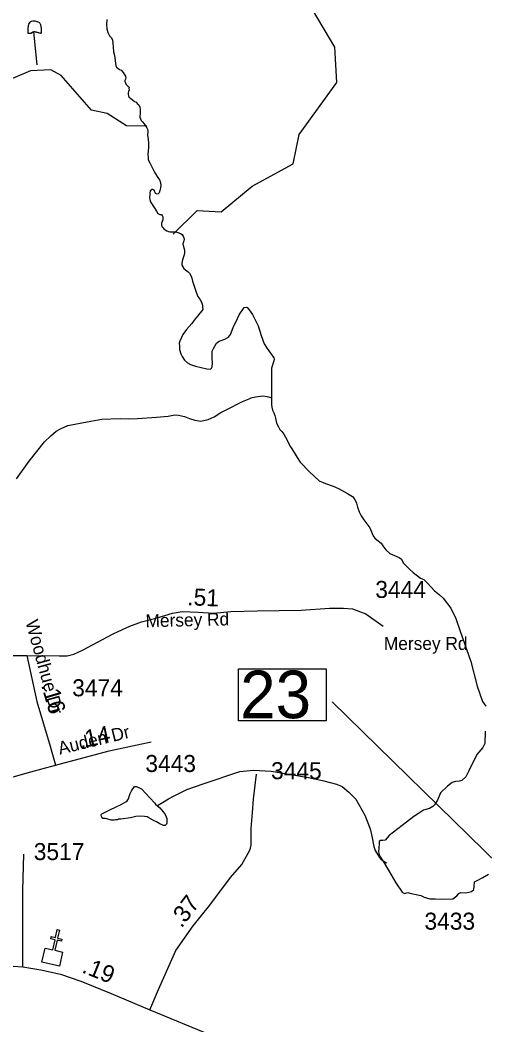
# Model space of a CAD drawing. Extents: x 1662474 to 1856135, y 779280 to 917889.
# Drawn here: x 1760327 to 1763739, y 791226 to 798611 of the extents above; entities that cross this region are included whole.
import ezdxf

# ---------------------------------------------------------------- set-up
doc = ezdxf.new("R2010")
doc.units = 0
for name, color, linetype in [('Exist Cultural Church CELL', 7, 'Continuous'), ('Exist Hydrographic Creek Single Shore', 7, 'Continuous'), ('Exist Hydrographic Misc Water Feature', 7, 'Continuous'), ('Exist Hydrographic Pond Under 1500 Sq Ft', 7, 'Continuous'), ('Exist Road Non-System Type 51 Label', 7, 'Continuous'), ('Exist Road Primary NC Attributed', 7, 'Continuous'), ('Exist Road Primary NC Mileage Hundredths English Label', 7, 'Continuous'), ('Exist Road Secondary Mileage Hundredths English Label', 7, 'Continuous'), ('Exist Road Secondary Mileage Tenths English Label', 7, 'Continuous'), ('Exist Road Secondary Structure Standard Bridge Number Label', 7, 'Continuous'), ('Exist Road Secondary Type 51 Attributed', 7, 'Continuous'), ('Exist Road Secondary Type 51 Label', 7, 'Continuous'), ('Exist Road Secondary Type 51 Number Label', 7, 'Continuous')]:
    doc.layers.add(name, color=color, linetype=linetype)

msp = doc.modelspace()

# ---------------------------------------------------------------- linework, layer by layer
at = {"layer": 'Exist Cultural Church CELL'}
msp.add_lwpolyline([(1760511.2, 791790), (1760566.8, 791777.6), (1760583.5, 791851.9), (1760552.3, 791858.9), (1760555.8, 791874.5), (1760587, 791867.5), (1760600.3, 791926.1), (1760615.9, 791922.6), (1760602.7, 791863.9), (1760633.9, 791856.9), (1760630.4, 791841.3), (1760599.2, 791848.4), (1760582.4, 791774.1), (1760638.6, 791761.3), (1760615.2, 791657.4), (1760487.8, 791686.2)], close=True, dxfattribs=at)
at = {"layer": 'Exist Hydrographic Creek Single Shore'}
for points in [[(1760962.9, 798616.2), (1760962.1, 798579.8), (1760963.9, 798545.7), (1760970.5, 798518.6), (1760982.5, 798494.5), (1760998.2, 798479.5), (1761005.6, 798463.8), (1761008.8, 798442), (1761010.9, 798411), (1761013.5, 798376.6), (1761019.2, 798350.9), (1761030, 798273.5), (1761034.5, 798263.8), (1761044, 798256.9), (1761057.1, 798248.6), (1761068.9, 798241.5), (1761082.8, 798226.2), (1761092, 798213.6), (1761099.9, 798198.9)], [(1761099.9, 798198.9), (1761103.5, 798186.6), (1761102, 798175.3), (1761097.2, 798165.6), (1761096.8, 798159.1), (1761100.6, 798148.8), (1761105.1, 798137.2), (1761112.5, 798129.4), (1761121.6, 798122.1), (1761126.9, 798117.3), (1761126.6, 798108.9), (1761126.9, 798096.9), (1761124.2, 798085.6), (1761119.5, 798073), (1761119.8, 798064.6), (1761123, 798054.1), (1761129, 798040.9), (1761136.9, 798035.7), (1761152.1, 798023.9), (1761167.4, 798012.9), (1761178.6, 798007.4), (1761187.8, 797997.9), (1761198.2, 797987.1), (1761205.6, 797970.6), (1761208, 797957.2), (1761208.8, 797938.6), (1761208.2, 797922.6), (1761207, 797907.1), (1761206.1, 797896.1), (1761210.1, 797884), (1761216.1, 797873), (1761225.4, 797862.8), (1761239.2, 797847.5), (1761258.4, 797819.9), (1761262.9, 797807.9), (1761264.1, 797794.8), (1761262.9, 797763), (1761264.1, 797750.7), (1761266.8, 797733.9), (1761270.2, 797707.6), (1761269.9, 797673.8), (1761268.4, 797649.4), (1761265.5, 797622.6), (1761267.2, 797603.2), (1761267.6, 797582.4), (1761278.9, 797560.6), (1761315.9, 797487.4), (1761339, 797454.9), (1761351.2, 797436.5), (1761357.4, 797416.8), (1761360.8, 797396.1), (1761358.6, 797377.2), (1761353.9, 797358.6), (1761347.4, 797340.2), (1761341.6, 797333.6), (1761332.9, 797332.3), (1761322.4, 797335.7), (1761317.8, 797342.6), (1761315.1, 797353.8), (1761311.1, 797361.9), (1761302, 797365.4), (1761291.8, 797365.4), (1761286.8, 797359.9), (1761282.8, 797352.2), (1761280.8, 797342.2), (1761279.4, 797326.8), (1761277.5, 797307.1), (1761279.4, 797292.7), (1761285.4, 797275.6), (1761327.4, 797205.6), (1761339.5, 797189.2), (1761353.9, 797182.4), (1761365.2, 797181.4), (1761370.5, 797175.4), (1761375.8, 797164.9), (1761375.8, 797152.8), (1761373.9, 797141.5), (1761370.5, 797131), (1761366, 797118.9), (1761365.2, 797105.6), (1761368.6, 797094.5), (1761375.1, 797085.1), (1761382.5, 797077.7), (1761393, 797068.5), (1761403.5, 797062), (1761416.1, 797056.8), (1761426.6, 797053.8), (1761469.4, 797053.3), (1761484.6, 797050.7), (1761503.8, 797041.8), (1761516.4, 797034.9), (1761524, 797023.4), (1761529.5, 797009.2), (1761532.1, 796997.9), (1761530.2, 796987.7), (1761523.8, 796974.6), (1761523, 796965.6), (1761525, 796953.6), (1761532.1, 796929.2), (1761535.2, 796916.1)], [(1761535.2, 796916.1), (1761534.8, 796902.9), (1761530.5, 796885.3), (1761526.6, 796871.9), (1761519.8, 796848.9)], [(1761519.8, 796848.9), (1761514.2, 796824.4), (1761514.2, 796809.5), (1761521.1, 796797.9), (1761529.5, 796786.1), (1761540.8, 796775.4), (1761560.8, 796760.4), (1761569.9, 796751.2), (1761583, 796729.2), (1761588.2, 796713.4), (1761593.5, 796690.9), (1761619.8, 796610.6), (1761632.9, 796580.4), (1761645.8, 796559.1), (1761658.4, 796537.8), (1761666.8, 796516.6), (1761666.8, 796501.9), (1761667.6, 796484), (1761660.2, 796474.6), (1761645.5, 796456.8), (1761630, 796434.9), (1761605.1, 796404.8), (1761587.8, 796380.4), (1761550, 796337.3), (1761521.4, 796299.8), (1761499.1, 796250.9), (1761495.4, 796236), (1761496.8, 796214.8), (1761498.2, 796190.3), (1761507.8, 796158.1), (1761517.8, 796137.6), (1761534.8, 796111.9), (1761555.2, 796091.4), (1761578.4, 796078.8), (1761615.4, 796066.4), (1761699.1, 796047.3), (1761724.2, 796044.4), (1761732.9, 796053.1), (1761736.9, 796062.2), (1761740, 796088), (1761737.4, 796128.9), (1761738.1, 796176.4), (1761746, 796197.4), (1761768.4, 796236.5), (1761789.1, 796250.9), (1761831.1, 796265.7), (1761856.2, 796280.6), (1761872.5, 796301.1), (1761884.1, 796331), (1761893.8, 796359.9), (1761912.5, 796394.5), (1761934.8, 796444.1), (1761973.1, 796497.4), (1761986.2, 796501.6), (1761993.5, 796497.7), (1762009.2, 796480.4), (1762034.5, 796445.7), (1762074.1, 796364.6), (1762097.5, 796291.9), (1762118, 796231.6), (1762140, 796196.9), (1762189.4, 796128.6), (1762193, 796117.9), (1762190.1, 796106.9), (1762172.8, 796051.8), (1762172.5, 796036), (1762172.5, 795999), (1762172.5, 795783), (1762174.9, 795764.9), (1762180.6, 795743.6), (1762190.9, 795725), (1762197.2, 795704.2), (1762201.1, 795684.8), (1762210.4, 795648.1), (1762224.5, 795620.2), (1762234.2, 795602.4), (1762248.6, 795586.7), (1762262.9, 795568.3), (1762275.4, 795544.4), (1762285.9, 795529.2), (1762298.2, 795501.6), (1762313.5, 795473.3), (1762339.2, 795432.3), (1762361.2, 795396.9), (1762382.2, 795362.2), (1762452.6, 795291.1), (1762522.1, 795225), (1762570.4, 795204.8), (1762624.5, 795186.1), (1762664.9, 795167.8), (1762731.1, 795131.8), (1762766.5, 795109.5), (1762784.1, 795087.2), (1762795.9, 795059.4), (1762803.8, 795031.3), (1762815.6, 794997.4), (1762831.6, 794966.5), (1762851.2, 794938.9), (1762895.9, 794879.9), (1762911.4, 794837.9)], [(1762911.4, 794837.9), (1762921.4, 794814.2), (1762934, 794799.6), (1762978, 794767), (1762991.1, 794746.5), (1763012.6, 794716.6), (1763042.6, 794690.9), (1763110, 794661.5), (1763128.4, 794649.1), (1763138.6, 794622.6), (1763185.9, 794576.4), (1763212.6, 794550.2), (1763267, 794509.2), (1763290.9, 794499.6), (1763317.4, 794471.8), (1763370.1, 794415.6), (1763403.2, 794389.1), (1763433.4, 794361), (1763489.6, 794288.2), (1763526.6, 794213.8), (1763559.1, 794120), (1763636.9, 793896.4), (1763683.2, 793714.8), (1763722.4, 793602.2), (1763747, 793567.3)], [(1763742.4, 793384.9), (1763738.9, 793294.6), (1763724, 793265.7), (1763680.9, 793212.4), (1763619.2, 793087.5), (1763599, 793048.4), (1763570.1, 793021.1), (1763552.9, 793017.7), (1763522.6, 793015.3), (1763498.2, 793006.4), (1763465.1, 792980.2), (1763414, 792930.3), (1763390.6, 792877.8), (1763370.4, 792842.9), (1763357.9, 792831.1), (1763333.4, 792817.2), (1763287.8, 792804.1), (1763252.9, 792778.9), (1763217.6, 792757.3), (1763164.9, 792716.9), (1763036.9, 792617.7), (1763008, 792582.8), (1762990.1, 792581.5), (1762972.8, 792581.5), (1762963.6, 792573.6), (1762962.9, 792555.8), (1762958.9, 792497.2), (1762965.1, 792468.1), (1762995.9, 792423.5), (1763034.2, 792358.9), (1763084.9, 792269.7), (1763132.4, 792201.9), (1763150.5, 792191.8), (1763174.1, 792199.1), (1763188.5, 792194.4), (1763269.9, 792175.7), (1763294.9, 792163.9), (1763334.5, 792151.6), (1763375.4, 792151.1), (1763424.2, 792149.4), (1763505.4, 792152.1), (1763532.6, 792175.2), (1763548.4, 792192.2), (1763562.8, 792199.6), (1763600.6, 792195.7), (1763640.8, 792206.9), (1763659.4, 792221.4), (1763660.1, 792242.1), (1763664.4, 792278.3), (1763677.5, 792285.4), (1763725.5, 792308.8), (1763766, 792333.4)]]:
    msp.add_lwpolyline(points, dxfattribs=at)
at = {"layer": 'Exist Hydrographic Misc Water Feature'}
msp.add_line((1760451.9, 798281.3), (1760427.7, 798523.6), dxfattribs=at)
for points in [[(1761258.2, 797829.9), (1761108.1, 797832.9), (1760967, 797924.3), (1760851.1, 797949.7), (1760628, 798203.7), (1760553, 798244.6), (1760403.1, 798237.9), (1760136.1, 798125.1), (1759969, 798115.4), (1759394, 798212.4), (1758529.9, 798535.3), (1758439.1, 798638.9), (1758366.9, 798955.5), (1758293.1, 799065.3), (1758110, 799180.6), (1758055, 799490.2), (1758030, 799507.1), (1758006, 799616), (1757635.9, 800253.6), (1757374.1, 800889.2), (1757051.9, 801217.4), (1756828, 801333.5), (1756462, 801419.8), (1756278.9, 801538.4)], [(1761452.1, 797038.2), (1761628.1, 797211.8), (1761803, 797201.7), (1762030, 797390.7), (1762331, 797555.3), (1762375.1, 797771), (1762653.1, 798152.7), (1762638.2, 798412.2), (1762474.1, 798688), (1762368.1, 798998.7), (1762336.1, 799104.4), (1762347, 799481.6), (1762408.1, 799772.5), (1762544, 800130.8), (1762596.1, 800395.6), (1762724.1, 800711.4), (1762858.2, 800784.1), (1763037.5, 800795.1)], [(1760427.7, 798523.6), (1760421.8, 798521.7), (1760405.8, 798511.7), (1760385.9, 798511.9), (1760385.9, 798533.9), (1760386.1, 798543.9), (1760388.1, 798570), (1760392.2, 798580), (1760398.4, 798589.8), (1760400.4, 798595.9), (1760406.4, 798599.8), (1760410.5, 798601.7), (1760420.5, 798605.7), (1760434.5, 798605.5), (1760442.5, 798603.5), (1760452.5, 798599.4), (1760464.4, 798595.3), (1760472.4, 798587.2), (1760476.3, 798579.2), (1760482, 798547.2), (1760481.8, 798537.2), (1760481.8, 798529.2), (1760481.8, 798519.2), (1760477.7, 798511.2), (1760463.8, 798517.3), (1760453.7, 798519.4), (1760447.8, 798521.4), (1760435.7, 798523.6), (1760427.7, 798523.6)], [(1760427.7, 798523.6), (1760405.8, 798511.7), (1760385.9, 798511.9), (1760385.9, 798533.9), (1760386.1, 798543.9), (1760388.1, 798570), (1760392.2, 798580), (1760400.4, 798595.9), (1760406.4, 798599.8), (1760410.5, 798601.7), (1760420.5, 798605.7), (1760434.5, 798605.5), (1760442.5, 798603.5), (1760464.4, 798595.3), (1760472.4, 798587.2), (1760476.3, 798579.2), (1760482, 798547.2), (1760481.8, 798519.2), (1760477.7, 798511.2), (1760427.7, 798523.6)], [(1760301, 795239.8), (1760393.9, 795369), (1760507.3, 795512.2), (1760551.6, 795555.8), (1760591.7, 795589.5), (1760627.8, 795609.3), (1760678.1, 795630.8), (1760820.4, 795657.7), (1760926.6, 795676.8), (1761062.8, 795681.7), (1761120.8, 795681.2), (1761188.7, 795682.6), (1761328.9, 795691.5), (1761413, 795700.8), (1761463, 795708.4), (1761491.1, 795708.2), (1761535, 795697.8), (1761570.9, 795681.5), (1761608.8, 795671.2), (1761654.7, 795662.8), (1761708.9, 795674.4), (1761753, 795694), (1761801.1, 795725.6), (1761845.4, 795749.3), (1761959.9, 795806.4), (1762008.2, 795827.9), (1762024.2, 795833.8), (1762054.2, 795841.6), (1762108.3, 795849.1), (1762140.3, 795844.9), (1762174.1, 795834.6)], [(1761335.2, 792837.2), (1761371.8, 792860.4), (1761415.9, 792888.1), (1761454, 792907.8), (1761552.4, 792957), (1761678.7, 792999.9), (1761941.6, 793087.8), (1762039.6, 793099), (1762169.6, 793089.9), (1762443.4, 793043.7), (1762557.2, 793018.7), (1762603.1, 793008.4), (1762651.1, 792993.9), (1762692.9, 792977.6), (1762740.5, 792937.2), (1762792.2, 792884.7), (1762857.2, 792768.2), (1762896.5, 792667.8), (1762909.9, 792611.8), (1762925.2, 792537.6), (1762933, 792507.5), (1762964.6, 792455.3), (1762974.7, 792443.2), (1763012.4, 792418.9), (1763016.5, 792416.8)]]:
    msp.add_lwpolyline(points, dxfattribs=at)
at = {"layer": 'Exist Hydrographic Pond Under 1500 Sq Ft'}
msp.add_lwpolyline([(1761322.2, 792848.8), (1761354.1, 792820.5), (1761377.9, 792792.3), (1761391.7, 792772.2), (1761399.5, 792756.1), (1761403.4, 792742), (1761405.4, 792730), (1761405.2, 792718), (1761405, 792708), (1761403.2, 792702), (1761399.1, 792698.1), (1761391.1, 792692.2), (1761381, 792692.3), (1761353.1, 792704.5), (1761329.1, 792718.7), (1761307.2, 792726.9), (1761289.4, 792739), (1761273.4, 792747.1), (1761259.4, 792755.3), (1761241.4, 792757.4), (1761207.5, 792759.7), (1761177.4, 792757.9), (1761137.4, 792748.2), (1761067.3, 792736.8), (1761049.2, 792737), (1761041.2, 792733.1), (1761027.3, 792733.2), (1761017.2, 792731.2), (1760995.1, 792731.4), (1760963.1, 792739.7), (1760951.4, 792741.7), (1760943.4, 792741.8), (1760935.2, 792741.9), (1760927.2, 792752), (1760925.4, 792758), (1760923.5, 792766), (1760925.6, 792774), (1760927.6, 792778), (1760989.8, 792809.5), (1761027.9, 792827.2), (1761068.3, 792844.9), (1761104.4, 792864.6), (1761114.2, 792872.4), (1761122.4, 792886.4), (1761130.6, 792912.3), (1761134.7, 792926.3), (1761139, 792936.3), (1761145, 792946.3), (1761166, 792978.6), (1761182, 792978.5), (1761218.1, 792960.6), (1761314.4, 792856.9), (1761322.2, 792848.8)], dxfattribs=at)
at = {"layer": 'Exist Road Primary NC Attributed'}
for points in [[(1759974.9, 791664), (1760032.1, 791667.1), (1760131.9, 791668.1), (1760346.1, 791653.1)], [(1760346.1, 791653.1), (1760480.3, 791630.2), (1760624.8, 791597.4), (1760773.6, 791546), (1760996.1, 791457.6), (1761280, 791337.4)], [(1761280, 791337.4), (1761630.5, 791191.7), (1761940.4, 791061.9), (1762259.1, 790932), (1762402.2, 790874.5), (1762567.5, 790820.6), (1762673.7, 790795.6), (1762800.6, 790766.1), (1762942.2, 790742.4), (1763258, 790702.6), (1763514.8, 790670.9), (1763656.4, 790650.2)]]:
    msp.add_lwpolyline(points, dxfattribs=at)
at = {"layer": 'Exist Road Secondary Structure Standard Bridge Number Label'}
msp.add_line((1763845.2, 792400.1), (1762618.4, 793600.8), dxfattribs=at)
msp.add_lwpolyline([(1761930.2, 793842.1), (1762574.3, 793842.1), (1762574.3, 793459.7), (1761930.2, 793459.7)], close=True, dxfattribs=at)
at = {"layer": 'Exist Road Secondary Type 51 Attributed'}
msp.add_line((1759385.3, 793940.2), (1760376.3, 793940.2), dxfattribs=at)
for points in [[(1760376.3, 793940.2), (1760614.4, 793939.4), (1760673.6, 793939.4), (1760720.9, 793951.3), (1760786, 793980.8), (1761010.9, 794099.1), (1761079, 794131.7), (1761132.3, 794155.3), (1761218.1, 794187.9), (1761333.5, 794217.4), (1761445.8, 794252.9), (1761517.2, 794263.1), (1761634.6, 794258), (1761746.9, 794252.9), (1761874.4, 794263.1), (1762068.3, 794268.2), (1762389.8, 794273.3), (1762599, 794288.6), (1762701.1, 794288.6), (1762767.4, 794283.5), (1762864.4, 794247.8), (1762992, 794156)], [(1760376.3, 793940.2), (1760450.8, 793602.1), (1760546.8, 793274.3), (1760586.9, 793134.9)], [(1760586.9, 793134.9), (1760981.4, 793239.1), (1761289.2, 793307.1)], [(1759650.5, 792882), (1759971.3, 792968), (1760117.4, 793004.5), (1760276.5, 793048.9), (1760406.9, 793085.3), (1760586.9, 793134.9)], [(1761280, 791337.4), (1761342.4, 791486.2), (1761469.5, 791771.8), (1761598.1, 791953.9), (1761720, 792105.3), (1761872.3, 792308.4), (1761954.4, 792405.4), (1762012.9, 792509.7), (1762018.8, 792524), (1762022.8, 792545.9), (1762022.7, 792668.6), (1762033.4, 792786.4), (1762041.4, 792885.6), (1762062.7, 793068)], [(1760346.1, 791653.1), (1760347.3, 791917.7), (1760348.4, 792213.7), (1760355.1, 792481.7)]]:
    msp.add_lwpolyline(points, dxfattribs=at)

# ---------------------------------------------------------------- texts
at = {"layer": 'Exist Road Non-System Type 51 Label'}
msp.add_text('Mersey Rd', height=95, dxfattribs=at).set_placement((1762997.9, 793981.7))
at = {"layer": 'Exist Road Primary NC Mileage Hundredths English Label'}
msp.add_text('.19', height=125, rotation=338.33721, dxfattribs=at).set_placement((1760774.5, 791612.8))
at = {"layer": 'Exist Road Secondary Mileage Hundredths English Label'}
for s, rotation, p in [('.16', 286.32434, (1760480.6, 793722.6)), ('.14', 12.46232, (1760771.4, 793255.6)), ('.37', 53.13396, (1761512, 791932.2))]:
    msp.add_text(s, height=125, rotation=rotation, dxfattribs=at).set_placement(p)
at = {"layer": 'Exist Road Secondary Mileage Tenths English Label'}
msp.add_text('.51', height=125, rotation=357.39934, dxfattribs=at).set_placement((1761552.5, 794310.9))
at = {"layer": 'Exist Road Secondary Structure Standard Bridge Number Label'}
msp.add_text('23', height=350, dxfattribs=at).set_placement((1761942.7, 793479.5))
at = {"layer": 'Exist Road Secondary Type 51 Label'}
for s, rotation, p in [('Mersey Rd', 1.42909, (1761249.1, 794147.3)), ('Woodhue Dr', 285.47921, (1760365.7, 794188)), ('Auden Dr', 13.6081, (1760618.2, 793210.9))]:
    msp.add_text(s, height=95, rotation=rotation, dxfattribs=at).set_placement(p)
at = {"layer": 'Exist Road Secondary Type 51 Number Label'}
for s, p in [('3444', (1762934.8, 794363.9)), ('3474', (1760709.6, 793640.9)), ('3443', (1761246.6, 793084.5)), ('3445', (1762169.7, 793031.7)), ('3517', (1760427.4, 792437.1)), ('3433', (1763295.9, 791925.7))]:
    msp.add_text(s, height=125, dxfattribs=at).set_placement(p)

doc.saveas('drawing.dxf')
